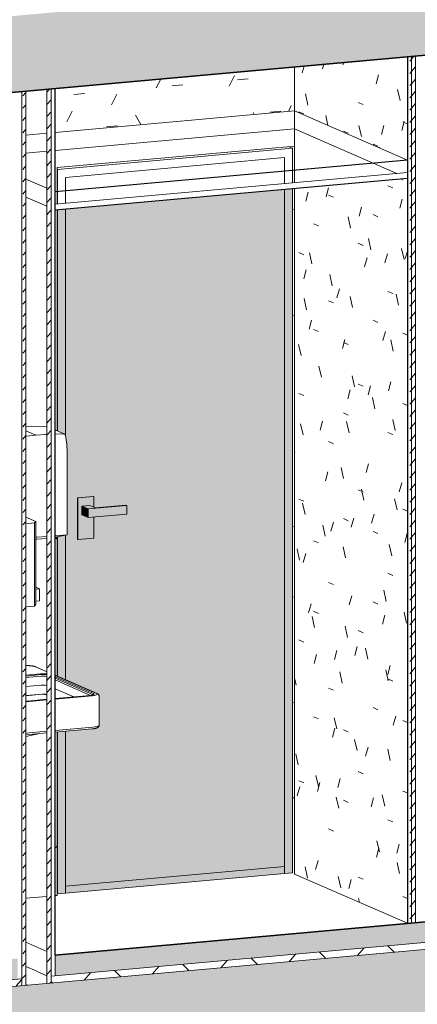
# Model space of a CAD drawing. Header units: millimetres. Extents: x -2180 to 91692, y -6418 to 21859.
# Tile 451 of 482: x 76086 to 77210, y 1898 to 4682. Entities that reach past the tile are written whole.
import ezdxf

# ---------------------------------------------------------------- set-up
doc = ezdxf.new("R2010")
doc.units = ezdxf.units.MM
for name, color, linetype, lineweight in [('Ceilings', 7, 'Continuous', 9), ('Ceilings-1', 7, 'Continuous', 25), ('Common Edges', 7, 'Continuous', 9), ('Cut Pattern-3', 7, 'Continuous', 9), ('Doors', 7, 'Continuous', 9), ('Floors-2', 7, 'Continuous', 35), ('Generic Models', 7, 'Continuous', 9), ('Walls', 7, 'Continuous', 9), ('Walls-1', 7, 'Continuous', 25)]:
    doc.layers.add(name, color=color, linetype=linetype, lineweight=lineweight)
for name, color, linetype, lineweight, true_color in [('Ceilings-2', 7, 'Continuous', 9, 0xb3b3b3), ('Ceilings-3', 7, 'Continuous', 9, 0xe8e8e8), ('Chrome-1', 7, 'Continuous', 9, 0xd8d8d8), ('Cut Pattern-4', 9, 'Continuous', 9, 0x808080), ('Doors-3', 7, 'Continuous', 9, 0x646464), ('Doors-9', 7, 'Continuous', 9, 0xb3b3b3), ('Generic Models-8', 7, 'Continuous', 9, 0xb3b3b3), ('Plumbing Fixtures-2', 7, 'Continuous', 9, 0xe7e7e7), ('Stainless Steel_ Polished', 7, 'Continuous', 9, 0xb0b0b0), ('Stainless Steel_ Polished-1', 7, 'Continuous', 9, 0xe7e7e7), ('Surface Pattern-3', 7, 'Continuous', 9, 0xc0c0c0), ('Walls-6', 7, 'Continuous', 9, 0xb3b3b3)]:
    doc.layers.add(name, color=color, linetype=linetype, lineweight=lineweight, true_color=true_color)
pattern_1 = [(49.397, (51212.013, 11407.41), (0.000598, 34.652688), [24.731, -24.731])]

# ---------------------------------------------------------------- blocks, each defined once
blk = doc.blocks.new('SMA_D01_ 1-poolne - SU-P-04 - 750x2100-1929738-3D-kunsti lähteülesanne')
at = {"layer": 'Doors-3'}
h = blk.add_hatch(color=256, dxfattribs=at)
h.paths.add_polyline_path([(17916.8, 2210.5), (17939.6, 2212.5), (17939.6, 2670.2), (17916.8, 2668.1), (17916.8, 2242.5)], flags=0)
h.paths.add_polyline_path([(18558.7, 2268.3), (18581.5, 2270.4), (18581.5, 4205.2), (18558.7, 4203.2), (18558.7, 2270.4)], flags=0)
h.paths.add_polyline_path([(17939.6, 2815.9), (17939.6, 3224.8), (17916.8, 3220.3), (17916.8, 2825.9), (17925.3, 2822.2)], flags=0)
h.paths.add_polyline_path([(17939.6, 3507), (17938.6, 4147.3), (17916.8, 4144.8), (17916.8, 3519.4), (17936.8, 3510.4)], flags=0)
h = blk.add_hatch(color=256, dxfattribs=at)
h.paths.add_polyline_path([(17939.6, 2232.1), (18558.7, 2287.9), (18558.7, 4203.2), (17939.6, 4147.4), (17939.9, 3506.6), (17943.6, 3482.1), (17944.8, 3456.7), (17944.8, 3225.8), (17939.6, 3224.8), (17939.6, 2815.9), (18029.1, 2775.7), (18029.8, 2774.6), (18031.7, 2774.5), (18034, 2767.8), (18035, 2767.1), (18035, 2686.7), (18026.1, 2680.3), (18015.2, 2677), (17939.6, 2670.2), (17939.6, 2246.5)], flags=0)
h.paths.add_polyline_path([(18025.2, 2771.1), (18027.2, 2772.1), (18025, 2771.9)], flags=0)
h.paths.add_polyline_path([(18021.2, 2770.2), (18021.2, 2771.4), (18020.9, 2770.8)], flags=0)
h.paths.add_polyline_path([(18016.3, 2769.3), (18017.5, 2770.6), (18015.8, 2770.2)], flags=0)
h.paths.add_polyline_path([(18014.9, 2772.4), (18020.6, 2774.7), (18019.4, 2775.3), (18017.8, 2775.7), (18015.1, 2772.8)], flags=0)
h.paths.add_polyline_path([(17974.5, 3212.5), (17973.7, 3212.9), (17974.5, 3330.6), (18020.1, 3334.2), (18020.1, 3303.7), (18024.4, 3301.8), (18113, 3308.7), (18113, 3284.2), (18020.1, 3275.9), (18020.1, 3216.6)], flags=0)
for points in [[(17974.5, 3212.5), (18020.1, 3216.6), (18020.1, 3275.9), (18003.7, 3274.4), (17985.9, 3282.2), (17985.9, 3306.7), (18008.7, 3308.7), (18020.1, 3303.7), (18020.1, 3334.2), (17974.5, 3330.1), (17974.5, 3221.5)], [(18003.7, 3298.9), (18024.4, 3301.8), (18008.7, 3308.7), (17985.9, 3306.7)], [(18003.7, 3274.4), (18003.7, 3298.9), (17985.9, 3306.7), (17985.9, 3282.2)], [(18003.7, 3274.4), (18113, 3284.2), (18113, 3308.7), (18003.7, 3298.9)], [(17939.6, 2212.5), (18558.7, 2268.3), (18558.7, 2287.9), (17939.6, 2232.1)]]:
    blk.add_hatch(color=256, dxfattribs=at).paths.add_polyline_path(points, flags=0)
at = {"layer": 'Doors'}
for p, q in [((18581.5, 2270.4), (18581.5, 4205.2)), ((18558.7, 2268.3), (18558.7, 4203.2)), ((18558.7, 2287.9), (18558.7, 4203.2)), ((17916.8, 4145.3), (17916.8, 3519)), ((17939.6, 3507), (17939.6, 4147.4)), ((17939.6, 4147.4), (17939.6, 3507)), ((18019.2, 3334.6), (17973.7, 3330.5)), ((17973.7, 3330.5), (17974.5, 3330.1)), ((17973.7, 3212.9), (17973.7, 3330.5)), ((17974.5, 3330.1), (18020.1, 3334.2)), ((17974.5, 3212.5), (17974.5, 3330.1)), ((18020.1, 3334.2), (18019.2, 3334.6)), ((18020.1, 3334.2), (18020.1, 3303.7)), ((18008.7, 3308.7), (17985.9, 3306.7)), ((17985.9, 3306.7), (18003.7, 3298.9)), ((17985.9, 3282.2), (17985.9, 3306.7)), ((18003.7, 3298.9), (18113, 3308.7)), ((18003.7, 3274.4), (18003.7, 3298.9)), ((18024.4, 3301.8), (18008.7, 3308.7)), ((18110.9, 3309.6), (18024.4, 3301.8)), ((18113, 3308.7), (18110.9, 3309.6)), ((18113, 3284.2), (18113, 3308.7)), ((18003.7, 3274.4), (17985.9, 3282.2)), ((18113, 3284.2), (18003.7, 3274.4)), ((18020.1, 3275.9), (18020.1, 3216.6)), ((17916.8, 3220.3), (17916.8, 2825.7)), ((17939.6, 2815.4), (17939.6, 3224.8)), ((17939.6, 3224.8), (17939.6, 2815.4)), ((17974.5, 3212.5), (17973.7, 3212.9)), ((18020.1, 3216.6), (17974.5, 3212.5)), ((17916.8, 2668.3), (17916.8, 2210.5)), ((17939.6, 2212.5), (17939.6, 2670.5)), ((17939.6, 2670.5), (17939.6, 2232.1)), ((17939.6, 2232.1), (18558.7, 2287.9)), ((17939.6, 2232.1), (18558.7, 2287.9)), ((18558.7, 2287.9), (18558.7, 2268.3)), ((18558.7, 2268.3), (17939.6, 2212.5)), ((18581.5, 2270.4), (18558.7, 2268.3)), ((17939.6, 2212.5), (17939.6, 2232.1)), ((17916.8, 2210.5), (17939.6, 2212.5))]:
    blk.add_line(p, q, dxfattribs=at)
at = {"layer": 'Doors-9'}
for p, q in [((18581.5, 4318.8), (17916.8, 4258.9)), ((18571.1, 4323.3), (18581.5, 4318.8)), ((18581.5, 4256.2), (18581.5, 4318.8)), ((17939.6, 4236.5), (18558.7, 4292.3)), ((18558.7, 4292.3), (17939.6, 4236.5)), ((18558.7, 4218.9), (18558.7, 4292.3)), ((18558.7, 4218.9), (18558.7, 4292.3)), ((17916.8, 4258.9), (17916.8, 4161)), ((17939.6, 4163.1), (17939.6, 4236.5)), ((17939.6, 4236.5), (17939.6, 4163.1)), ((18581.5, 4220.9), (18581.5, 4256.2))]:
    blk.add_line(p, q, dxfattribs=at)
blk = doc.blocks.new('SMA_Pro A allas 28x48cm - SA-00 - Laufen Pro 480 _ Oras Saga PAREMPOOLNE-1879246-3D-kunsti lähteülesanne')
at = {"layer": 'Chrome-1'}
blk.add_line((17867.1, 2663.6), (17827.4, 2655.2), dxfattribs=at)
at = {"layer": 'Stainless Steel_ Polished'}
for p, q in [((18029.3, 2776.7), (17910.3, 2828.7)), ((18027.2, 2777.1), (17910.3, 2828.2)), ((17910.3, 2824.1), (18018.9, 2776.7)), ((18015.8, 2774.6), (17910.3, 2820.7)), ((18010.7, 2771.7), (17910.3, 2815.6)), ((17910.3, 2790.5), (17963.2, 2767.4)), ((18009.3, 2771.6), (17910.3, 2762.7)), ((17910.3, 2761.3), (18015.2, 2770.8)), ((18017.1, 2773.1), (18015.8, 2774.6)), ((18035.1, 2687.3), (18035.1, 2769.2)), ((17910.3, 2672.2), (18017.5, 2681.9)), ((17910.3, 2667.5), (18015.2, 2677)), ((18015.2, 2677), (17910.3, 2667.5))]:
    blk.add_line(p, q, dxfattribs=at)
for points in [[(18018.9, 2776.7, 0), (18020.4, 2775.7, 0), (18020.6, 2774.7, 0), (18019.4, 2773.7, 0), (18017.1, 2772.8, 0), (18013.6, 2772.1, 0), (18009.3, 2771.6, 0)], [(18015.2, 2770.8, 0), (18020.5, 2771.4, 0), (18024.9, 2772.3, 0), (18027.8, 2773.5, 0), (18029.3, 2774.7, 0), (18029.1, 2775.9, 0), (18027.2, 2777.1, 0)], [(18035.1, 2769.2, 0), (18035, 2770.6, 0), (18034.6, 2771.9, 0), (18034.1, 2772.9, 0), (18033.5, 2773.8, 0), (18032.8, 2774.5, 0), (18032.2, 2775.1, 0), (18031.6, 2775.5, 0), (18031, 2775.9, 0), (18030.3, 2776.3, 0), (18029.7, 2776.6, 0), (18029.3, 2776.7, 0)], [(18035.1, 2687.1, 0), (18034.8, 2685.6, 0), (18034.2, 2684.3, 0), (18033.5, 2683.3, 0), (18032.8, 2682.5, 0), (18032.1, 2681.8, 0), (18031.4, 2681.3, 0), (18030.8, 2680.8, 0), (18030.1, 2680.4, 0), (18029.5, 2680.1, 0), (18028.9, 2679.8, 0), (18028.2, 2679.5, 0), (18027.6, 2679.3, 0), (18026.9, 2679.1, 0), (18026.3, 2678.9, 0), (18025.6, 2678.7, 0), (18024.9, 2678.5, 0), (18024.2, 2678.3, 0), (18023.5, 2678.2, 0), (18022.7, 2678, 0), (18021.9, 2677.9, 0), (18021.2, 2677.7, 0), (18020.4, 2677.6, 0), (18019.5, 2677.5, 0), (18018.7, 2677.4, 0), (18017.8, 2677.3, 0), (18017, 2677.2, 0), (18016.1, 2677.1, 0), (18015.2, 2677, 0)], [(18029.3, 2680.9, 0), (18027.8, 2679.7, 0), (18024.9, 2678.6, 0), (18020.5, 2677.6, 0), (18015.2, 2677, 0)], [(18017.5, 2681.9, 0), (18024.2, 2682.7, 0), (18029.5, 2683.8, 0), (18033.2, 2685.2, 0), (18035, 2686.7, 0), (18035.1, 2687.3, 0)]]:
    blk.add_polyline3d(points, dxfattribs=at)
at = {"layer": 'Stainless Steel_ Polished-1'}
for p, q in [((17887.5, 2838.1), (17853.5, 2853)), ((17887.5, 2838.7), (17855.6, 2852.6)), ((17827.4, 2829), (17869.3, 2832.7)), ((17870.8, 2830.4), (17827.4, 2826.5)), ((17871.5, 2825.8), (17827.4, 2821.9)), ((17827.4, 2796.8), (17871.5, 2800.8)), ((17827.4, 2771.2), (17874.8, 2775.5)), ((17827.4, 2770.9), (17874.1, 2775.1)), ((17827.4, 2753.8), (17887.5, 2759.3)), ((17887.5, 2760.6), (17831.8, 2755.6)), ((17882.3, 2774.5), (17887.5, 2772.2)), ((17882.9, 2774.9), (17887.5, 2772.8)), ((17831.8, 2755.6), (17827.5, 2755.3)), ((17827.4, 2664.7), (17887.5, 2670.2)), ((17827.4, 2660.1), (17887.5, 2665.5)), ((17887.5, 2665.5), (17827.4, 2660.1))]:
    blk.add_line(p, q, dxfattribs=at)
for points in [[(17855.6, 2852.6, 0), (17855, 2852.9, 0), (17854.4, 2853.1, 0), (17853.8, 2853.3, 0), (17853.1, 2853.5, 0), (17852.4, 2853.7, 0), (17851.7, 2853.9, 0), (17851, 2854.1, 0), (17850.3, 2854.2, 0), (17849.5, 2854.4, 0), (17848.7, 2854.5, 0), (17847.9, 2854.7, 0), (17847.1, 2854.8, 0), (17846.3, 2854.9, 0), (17845.4, 2855.1, 0), (17844.5, 2855.2, 0), (17843.6, 2855.3, 0), (17842.7, 2855.4, 0), (17841.8, 2855.5, 0), (17840.9, 2855.5, 0), (17839.9, 2855.6, 0), (17839, 2855.7, 0), (17838, 2855.7, 0), (17837, 2855.8, 0), (17836, 2855.8, 0), (17835, 2855.8, 0), (17834, 2855.9, 0), (17833, 2855.9, 0), (17832, 2855.9, 0), (17831, 2855.9, 0), (17830, 2855.9, 0), (17829, 2855.9, 0), (17828, 2855.9, 0), (17827, 2855.8, 0)], [(17853.5, 2853, 0), (17850.2, 2854.1, 0), (17845.5, 2854.9, 0), (17839.9, 2855.5, 0), (17833.8, 2855.8, 0), (17827.4, 2855.8, 0)], [(17869.3, 2832.7, 0), (17874.1, 2833, 0), (17879.2, 2833.1, 0), (17884.1, 2832.8, 0), (17887.6, 2832.5, 0)], [(17888.4, 2829.8, 0), (17882.9, 2830.5, 0), (17870.8, 2830.4, 0)], [(17888.2, 2825.1, 0), (17882.2, 2825.9, 0), (17871.5, 2825.8, 0)], [(17888.2, 2800, 0), (17882.2, 2800.9, 0), (17871.5, 2800.8, 0)], [(17874.1, 2775.1, 0), (17875.7, 2775.2, 0), (17877.3, 2775.2, 0), (17878.8, 2775.2, 0), (17880.3, 2775, 0), (17881.4, 2774.8, 0), (17882.3, 2774.5, 0)], [(17874.8, 2775.5, 0), (17879.5, 2775.5, 0), (17882.9, 2774.9, 0)]]:
    blk.add_polyline3d(points, dxfattribs=at)
blk = doc.blocks.new('Mediclinics_Steel paper towel CZ folds dispenser_DT0106x - DT0106C-1389350-3D-kunsti lähteülesanne')
at = {"layer": 'Generic Models'}
for p, q in [((17937, 3510.6), (17910.3, 3522.3)), ((17935.2, 3511), (17910.3, 3510.4)), ((17944.8, 3225.8), (17944.8, 3456.7)), ((17944.8, 3225.8), (17910.3, 3219)), ((17911.1, 3223.3), (17944.8, 3225.8))]:
    blk.add_line(p, q, dxfattribs=at)
for points in [[(17939.9, 3506.6, 0), (17939.4, 3508.1, 0), (17938.7, 3509.3, 0), (17937.7, 3510.2, 0), (17936.5, 3510.8, 0), (17935.2, 3511, 0)], [(17944.8, 3456.7, 0), (17943.6, 3482.1, 0), (17939.9, 3506.6, 0)]]:
    blk.add_polyline3d(points, dxfattribs=at)
at = {"layer": 'Generic Models-8'}
for p, q in [((17855.6, 3507.5), (17827.4, 3519.7)), ((17828.5, 3504.8), (17855.6, 3507.5)), ((17858.6, 3213), (17855.9, 3212.8)), ((17856.6, 3218.8), (17859.1, 3219)), ((17887.5, 3215.7), (17858.7, 3213.1)), ((17859.3, 3219), (17887.6, 3221.4))]:
    blk.add_line(p, q, dxfattribs=at)
for points in [[(17827.5, 3532.4, 0), (17844.4, 3532.7, 0), (17887.5, 3531.8, 0)], [(17887.6, 3509.4, 0), (17883.5, 3509.2, 0), (17855.6, 3507.5, 0)]]:
    blk.add_polyline3d(points, dxfattribs=at)
blk = doc.blocks.new('Mediclinics_Liquid soap dispenser_DJ0031x - DJ0031-1389352-3D-kunsti lähteülesanne')
at = {"layer": 'Generic Models-8'}
for p, q in [((17855.9, 3263.7), (17827.4, 3276.1)), ((17827.4, 3257.2), (17851.9, 3259.4)), ((17851.9, 3259.4), (17855.9, 3263.7)), ((17851.9, 3259.4), (17851.9, 3024.2)), ((17855.9, 3263.7), (17855.9, 3028.4)), ((17855.9, 3077.6), (17866.5, 3073)), ((17866.5, 3073), (17855.9, 3072.1)), ((17866.5, 3073), (17866.5, 3056.1)), ((17855.9, 3038.1), (17866.5, 3039.1)), ((17866.5, 3056.1), (17866.5, 3039.1)), ((17851.9, 3024.2), (17827.4, 3022)), ((17855.9, 3028.4), (17851.9, 3024.2))]:
    blk.add_line(p, q, dxfattribs=at)

msp = doc.modelspace()

# ---------------------------------------------------------------- hatches: boundary and pattern name
at = {"layer": 'Cut Pattern-3'}
h = msp.add_hatch(dxfattribs=at)
h.set_pattern_fill('FP_48', color=256, style=0, pattern_type=2)
h.set_pattern_definition(pattern_1)
h.paths.add_polyline_path([(77182.3, 2127.3), (77193.6, 2128.3), (77193.6, 4578.6), (77182.3, 4577.2), (77182.3, 2127.7)], flags=0)
h = msp.add_hatch(dxfattribs=at)
h.set_pattern_fill('FP_48', color=256, style=0, pattern_type=2)
h.set_pattern_definition(pattern_1)
h.paths.add_polyline_path([(77193.6, 2128.3), (77205, 2129.3), (77205, 4579.6), (77193.6, 4577.6), (77193.6, 2146)], flags=0)
h = msp.add_hatch(dxfattribs=at)
h.set_pattern_fill('FP_48', color=256, style=0, pattern_type=2)
h.set_pattern_definition(pattern_1)
h.paths.add_polyline_path([(76163.4, 1957), (76174.8, 1958.1), (76174.8, 4486.8), (76163.4, 4485.7), (76163.4, 1957.5)], flags=0)
h = msp.add_hatch(dxfattribs=at)
h.set_pattern_fill('FP_48', color=256, style=0, pattern_type=2)
h.set_pattern_definition(pattern_1)
h.paths.add_polyline_path([(76174.8, 1977.7), (76186.2, 1978.7), (76186.2, 4487.8), (76174.8, 4485.7), (76174.8, 1978.7)], flags=0)
h = msp.add_hatch(dxfattribs=at)
h.set_pattern_fill('FP_48', color=256, style=0, pattern_type=2)
h.set_pattern_definition(pattern_1)
h.paths.add_polyline_path([(76092, 1950.6), (76103.3, 1951.6), (76103.3, 4480.3), (76092, 4478.3), (76092, 1951)], flags=0)
h = msp.add_hatch(dxfattribs=at)
h.set_pattern_fill('FP_42', color=256, style=0, pattern_type=2)
h.set_pattern_definition([(53.934, (51212.01, 11407.4), (293.8706, -1.192), [33.551, -369.056]), (359.767, (51212, 11407.4), (-56.8462, 326.635), [24.489, -269.384]), (99.873, (51236.5, 11407.3), (237.0226, 325.4407), [27.629, -303.916]), (50.476, (51212, 11495.62), (437.2623, -33.597), [50.144, -551.587]), (96.228, (51248.45, 11492.8), (382.9437, 464.15), [41.725, -458.977]), (355.606, (51212, 11495.6), (382.946, 464.148), [36.546, -402.005]), (26.718, (51252.98, 11477.26), (244.5598, -155.5388), [32.117, -353.283]), (327.544, (51253, 11477.26), (99.6902, 328.8147), [24.153, -265.678]), (73.134, (51273.36, 11464.3), (344.2497, 173.2788), [28.633, -314.962]), (42.494, (51212.01, 11407.41), (4.98256, 147.27343), [3.285, -284.139, 3.285, -292.074, -292.053]), (42.494, (51212.01, 11407.41), (4.98256, 147.27343), [-582.783, 3.285, -288.768]), (13.053, (51212.01, 11407.41), (107.7835, 183.6709), [3.107, -156.18, 3.107, -262.511, -105.288]), (13.053, (51212.01, 11407.41), (107.7835, 183.6709), [-424.905, 3.107, -102.181]), (329.218, (51120.65, 11399.18), (218.71384, 9.76134), [2.997, -97.556, 2.997, -727.014]), (329.218, (51120.65, 11399.18), (218.71384, 9.76134), [-103.549, -310.727, 2.997, -413.291]), (318.13, (51079.68, 11395.48), (238.9384, 65.6853), [3.022, -128.814, 3.022, -505.258]), (318.13, (51079.68, 11395.48), (238.9384, 65.6853), [-134.859, -207.105, 3.022, -295.131]), (49.397, (51212.01, 11407.4), (-181.0677, 178.6035), [])])
h.paths.add_polyline_path([(69162.3, 1345.7), (76080.6, 1969.2), (76080.6, 2028), (69162.3, 1404.5)], flags=0)
h.paths.add_polyline_path([(76186.2, 1978.7), (81775.4, 2482.5), (81775.4, 2541.2), (76186.2, 2037.5)], flags=0)
at = {"layer": 'Cut Pattern-4'}
for points in [[(69162.3, 3854.8), (81775.4, 4991.5), (81775.4, 5207.1), (69435.5, 4095.1), (69202.9, 3890.5)], [(69162.3, 1110.5), (81775.4, 2247.2), (81775.4, 2462.8), (69162.3, 1326.1), (69162.3, 1207)]]:
    msp.add_hatch(color=256, dxfattribs=at).paths.add_polyline_path(points, flags=0)
h = msp.add_hatch(dxfattribs=at)
h.set_pattern_fill('FP_43', color=256, style=0, pattern_type=2)
h.set_pattern_definition([(49.397, (51212.01, 11407.41), (-96.5695, 95.25585), []), (135.393, (51212.01, 11407.41), (-96.56984, -112.66085), [])])
h.paths.add_polyline_path([(69162.3, 1326.1), (76092, 1951.6), (76092, 1970.2), (69162.3, 1345.7)], flags=0)
h.paths.add_polyline_path([(76174.8, 1958.1), (81775.4, 2462.8), (81775.4, 2482.4), (76174.8, 1977.5), (76174.8, 1971.3)], flags=0)
at = {"layer": 'Surface Pattern-3'}
h = msp.add_hatch(dxfattribs=at)
h.set_pattern_fill('FP_54', color=256, style=0, pattern_type=2)
h.set_pattern_definition([(5.15, (50483.26, 11725.72), (370.0156, 132.9285), [30.65, -247.987, 30.65, -1734.05]), (5.15, (50483.26, 11725.72), (370.0156, 132.9285), [-309.287, -247.987, 30.65, -526.624, -928.79]), (5.15, (50483.26, 11725.72), (370.0156, 132.9285), [-1114.547, 30.65, -247.987, 30.65, -619.503]), (5.15, (50483.26, 11725.72), (370.0156, 132.9285), [-1423.834, -155.108, 30.65, -433.745]), (119.404, (50622.01, 11788.01), (-265.1194, 271.27332), [31.088, -251.532, -1789.925]), (119.404, (50622.01, 11788.01), (-265.1194, 271.27332), [-282.62, 31.088, -251.532, -1507.305]), (119.404, (50622.01, 11788.01), (-265.1194, 271.27332), [-565.239, 31.088, -534.151, -942.066]), (119.404, (50622.01, 11788.01), (-265.1194, 271.27332), [-1130.479, 31.088, -251.532, -659.446]), (119.404, (50622.01, 11788.01), (-265.1194, 271.27332), [-1413.098, 31.088, -157.325, -471.033]), (119.404, (50622.01, 11788.01), (-265.1194, 271.27332), [-1601.512, 31.088, -439.945]), (242.906, (50668.26, 11991.34), (-104.897, -404.2002), [33.512, -271.143, -1929.481]), (242.906, (50668.26, 11991.34), (-104.897, -404.2002), [-304.655, 33.512, -271.143, -1624.826]), (242.906, (50668.26, 11991.34), (-104.897, -404.2002), [-609.31, 33.512, -575.798, -1015.516]), (242.906, (50668.26, 11991.34), (-104.897, -404.2002), [-1218.62, 33.512, -271.143, -710.861]), (242.906, (50668.26, 11991.34), (-104.897, -404.2002), [-1523.274, 33.512, -169.591, -507.758]), (242.906, (50668.26, 11991.34), (-104.897, -404.2002), [-1726.378, 33.512, -474.246])])
h.paths.add_polyline_path([(76857.3, 2482), (76863.3, 2482.5), (76863.3, 4205.8), (76857.3, 4205.2), (76857.3, 2482.5)], flags=0)
h.paths.add_polyline_path([(77836.9, 2570.2), (77878.6, 2574), (77860, 2582.1), (77860, 3023.2), (77917.9, 3028.4), (77919, 3112.8), (77922.5, 3114.6), (77936.1, 3116.6), (79343.8, 3243.5), (79343.8, 3270.7), (79346.9, 3283.4), (79355.4, 3293.3), (79366.9, 3297.7), (79598.2, 3318.5), (79609.8, 3316.2), (79644.5, 3301.1), (79644.5, 3478), (79680.9, 3481.3), (79699.6, 3473.2), (80652.2, 3559.1), (80688.6, 3658.1), (80712.3, 3700.8), (80744.5, 3738.1), (80773.5, 3760.1), (80773.5, 4352.3), (79132.7, 4204.4), (79034.5, 4247.3), (79034.5, 4688.4), (80764.4, 4844.3), (80773.5, 4840.3), (80773.5, 4901.2), (77336.1, 4591.4), (77336.1, 4510), (77819.6, 4298.8), (77818.7, 4242.9), (77336.1, 4199.4), (77336.1, 4187.2), (77590.7, 4209.9), (77753.7, 4138.7), (77753.7, 4136.6), (77757.8, 4136.9), (77836.9, 4102.4), (77836.9, 2659.8)], flags=0)
h.paths.add_polyline_path([(80053.2, 2770), (80710.1, 2829.2), (80710.1, 2941.2), (80705, 2940.8), (80689.3, 2947.7), (80677, 3003.2), (80635.3, 3003.3), (80596.8, 3005.1), (80555.9, 3009.4), (80516.9, 3017.3), (80497.4, 3023.5), (80441.2, 3048.1), (80429.6, 3055.6), (80428.3, 3063.5), (80428.6, 3135.7), (80431.5, 3138.2), (80428.1, 3160.1), (80426, 3193.2), (80427.1, 3267.5), (80429.1, 3277.3), (80433.3, 3287.8), (80439.8, 3294), (80486.9, 3297.9), (80571, 3261.2), (80579.2, 3253.1), (80582.3, 3247.4), (80583.1, 3256.7), (80602.3, 3371.3), (80290, 3343.2), (80290, 2833.5), (80053.2, 2812.2), (80053.2, 2801.5)], flags=0)
h.paths.add_polyline_path([(80760.9, 2882.8), (80773.5, 2883.9), (80773.5, 2946.9), (80760.9, 2945.8), (80760.9, 2886.8)], flags=0)
h.paths.add_polyline_path([(80053.2, 3133.2), (80054.2, 3133.3), (80053.2, 3135.6)], flags=0)
h.paths.add_polyline_path([(80476.2, 3154.4), (80483.2, 3155.9), (80544.4, 3164.5), (80544.4, 3203), (80542.5, 3220.3), (80537.4, 3234.5), (80530.5, 3241.9), (80474.4, 3266.5), (80473, 3251.8), (80473.1, 3191.9), (80475.3, 3159)], flags=0)
h.paths.add_polyline_path([(80053.2, 3269.8), (80054.2, 3269.9), (80053.2, 3291.6)], flags=0)
h.paths.add_polyline_path([(79150.9, 4277.4), (79225.7, 4284.2), (79225.7, 4634.3), (79150.9, 4627.5), (79150.9, 4454.8)], flags=0)
h.paths.add_polyline_path([(79342.1, 4294.7), (79416.9, 4301.4), (79416.9, 4651.5), (79342.1, 4644.8), (79342.1, 4472.1)], flags=0)
h.paths.add_polyline_path([(79533.3, 4311.9), (79981.4, 4352.3), (79981.4, 4456.4), (79533.3, 4416), (79533.3, 4379.9)], flags=0)
h.paths.add_polyline_path([(80097.8, 4362.8), (80172.6, 4369.5), (80172.6, 4719.6), (80097.8, 4712.9), (80097.8, 4379.9)], flags=0)
h.paths.add_polyline_path([(80289, 4380), (80363.8, 4386.7), (80363.8, 4736.8), (80289, 4730.1), (80289, 4557.4)], flags=0)
h.paths.add_polyline_path([(80480.2, 4397.2), (80746.2, 4421.2), (80746.2, 4557.6), (80480.2, 4533.7)], flags=0)
h.paths.add_polyline_path([(79533.3, 4489.3), (79690.1, 4503.4), (79690.1, 4676.1), (79533.3, 4662), (79533.3, 4610.9)], flags=0)
h.paths.add_polyline_path([(79806.5, 4513.9), (79981.4, 4529.7), (79981.4, 4702.4), (79806.5, 4686.6), (79806.5, 4610.9)], flags=0)
h.paths.add_polyline_path([(80480.2, 4607), (80746.2, 4630.9), (80746.2, 4771.3), (80480.2, 4747.3), (80480.2, 4610.9)], flags=0)
h = msp.add_hatch(dxfattribs=at)
h.set_pattern_fill('FP_69', color=256, style=0, pattern_type=2)
h.set_pattern_definition([(336.405, (108977.31, -139.54), (168.07452, 26.16764), [15.131, -122.424, -871.183]), (336.405, (108977.31, -139.54), (168.07452, 26.16764), [-137.555, 15.131, -122.424, -733.628]), (336.405, (108977.31, -139.54), (168.07452, 26.16764), [-275.11, 15.131, -259.979, -458.517]), (336.405, (108977.31, -139.54), (168.07452, 26.16764), [-550.221, 15.131, -122.424, -320.962]), (336.405, (108977.31, -139.54), (168.07452, 26.16764), [-687.776, 15.131, -76.572, -229.259]), (336.405, (108977.31, -139.54), (168.07452, 26.16764), [-779.479, 15.131, -214.128]), (102.418, (109040.34, -117.275), (-120.42855, 347.764825), [32.241, -260.862, -1856.32]), (102.418, (109040.34, -117.275), (-120.42855, 347.764825), [-293.103, 32.241, -260.862, -1563.217]), (102.418, (109040.34, -117.275), (-120.42855, 347.764825), [-586.206, 32.241, -553.965, -977.011]), (102.418, (109040.34, -117.275), (-120.42855, 347.764825), [-1172.413, 32.241, -260.862, -683.908]), (102.418, (109040.34, -117.275), (-120.42855, 347.764825), [-1465.516, 32.241, -163.161, -488.505]), (102.418, (109040.34, -117.275), (-120.42855, 347.764825), [-1660.918, 32.241, -456.264]), (254.75, (109061.35, 72.71), (-47.6504, -373.9347), [26.359, -213.267, -1517.629]), (254.75, (109061.35, 72.71), (-47.6504, -373.9347), [-239.626, 26.359, -213.267, -1278.003]), (254.75, (109061.35, 72.71), (-47.6504, -373.9347), [-479.251, 26.359, -452.892, -798.752]), (254.75, (109061.35, 72.71), (-47.6504, -373.9347), [-958.502, 26.359, -213.267, -559.126]), (254.75, (109061.35, 72.71), (-47.6504, -373.9347), [-1198.128, 26.359, -133.392, -399.376]), (254.75, (109061.35, 72.71), (-47.6504, -373.9347), [-1357.879, 26.359, -373.017])])
h.paths.add_polyline_path([(77182.3, 2127.3), (77182.3, 4234.5), (76863.3, 4205.8), (76863.3, 2266.6), (77181.2, 2127.7)], flags=0)
h.paths.add_polyline_path([(77182.3, 4285.5), (77181.5, 4577.5), (76863.3, 4548.8), (76863.3, 4424.8), (76966.3, 4379.8)], flags=0)
h = msp.add_hatch(dxfattribs=at)
h.set_pattern_fill('FP_55', color=256, style=0, pattern_type=2)
h.set_pattern_definition([(5.15, (50893.1, 11546.7), (370.0156, 132.9285), [30.65, -247.987, 30.65, -1734.05]), (5.15, (50893.1, 11546.7), (370.0156, 132.9285), [-309.287, -247.987, 30.65, -526.624, -928.79]), (5.15, (50893.1, 11546.7), (370.0156, 132.9285), [-1114.547, 30.65, -247.987, 30.65, -619.503]), (5.15, (50893.1, 11546.7), (370.0156, 132.9285), [-1423.834, -155.108, 30.65, -433.745]), (119.404, (51031.86, 11609), (-265.1194, 271.27332), [31.088, -251.532, -1789.925]), (119.404, (51031.86, 11609), (-265.1194, 271.27332), [-282.62, 31.088, -251.532, -1507.305]), (119.404, (51031.86, 11609), (-265.1194, 271.27332), [-565.239, 31.088, -534.151, -942.066]), (119.404, (51031.86, 11609), (-265.1194, 271.27332), [-1130.479, 31.088, -251.532, -659.446]), (119.404, (51031.86, 11609), (-265.1194, 271.27332), [-1413.098, 31.088, -157.325, -471.033]), (119.404, (51031.86, 11609), (-265.1194, 271.27332), [-1601.512, 31.088, -439.945]), (242.906, (51078.11, 11812.33), (-104.897, -404.2002), [33.512, -271.143, -1929.481]), (242.906, (51078.11, 11812.33), (-104.897, -404.2002), [-304.655, 33.512, -271.143, -1624.826]), (242.906, (51078.11, 11812.33), (-104.897, -404.2002), [-609.31, 33.512, -575.798, -1015.516]), (242.906, (51078.11, 11812.33), (-104.897, -404.2002), [-1218.62, 33.512, -271.143, -710.861]), (242.906, (51078.11, 11812.33), (-104.897, -404.2002), [-1523.274, 33.512, -169.591, -507.758]), (242.906, (51078.11, 11812.33), (-104.897, -404.2002), [-1726.378, 33.512, -474.246])])
h.paths.add_polyline_path([(76186.2, 2205.5), (76191.9, 2206), (76191.9, 2668), (76186.2, 2667.5), (76186.2, 2241.3)], flags=0)
h.paths.add_polyline_path([(76191.9, 2826.2), (76191.9, 3220.1), (76186.2, 3219), (76186.2, 2828.7)], flags=0)
h.paths.add_polyline_path([(76191.9, 3519.8), (76191.9, 4145.3), (76186.2, 4144.8), (76186.2, 3522.3)], flags=0)
h.paths.add_polyline_path([(76186.2, 4363.8), (76863.3, 4424.8), (76863.3, 4548.8), (76186.2, 4486.8), (76186.2, 4376.6)], flags=0)

# ---------------------------------------------------------------- linework, layer by layer
at = {"layer": 'Ceilings'}
for p, q in [((76863.3, 4424.8), (76186.2, 4363.8)), ((77182.3, 4285.5), (76863.3, 4424.8))]:
    msp.add_line(p, q, dxfattribs=at)
at = {"layer": 'Ceilings-1'}
for p, q in [((77182.3, 4285.5), (76186.2, 4195.7)), ((76186.2, 4144.8), (77182.3, 4234.5))]:
    msp.add_line(p, q, dxfattribs=at)
at = {"layer": 'Ceilings-2'}
for p, q in [((76186.2, 4312.8), (76863.3, 4373.8)), ((76863.3, 4373.8), (77152.5, 4247.5)), ((76163.4, 4361.7), (76103.3, 4356.3)), ((76103.3, 4231.9), (76163.4, 4205.7)), ((76163.4, 4154.7), (76103.3, 4180.9)), ((76134.5, 1991.6), (76103.3, 2005.2)), ((76163.4, 1979), (76135.3, 1991.3))]:
    msp.add_line(p, q, dxfattribs=at)
at = {"layer": 'Ceilings-3'}
for p, q in [((76103.3, 4305.3), (76163.4, 4310.7)), ((76103.3, 1954.2), (76108.3, 1952.1))]:
    msp.add_line(p, q, dxfattribs=at)
at = {"layer": 'Common Edges'}
for p, q in [((77193.6, 4578.6), (77193.6, 2128.3)), ((77205, 4579.6), (77205, 2129.3)), ((76163.4, 4485.7), (76163.4, 1957)), ((76174.8, 4486.8), (76174.8, 1958.1)), ((76092, 4479.3), (76092, 1950.6)), ((76103.3, 4480.3), (76103.3, 1951.6)), ((77182.3, 4250.2), (76186.2, 4160.4)), ((81775.4, 2482.4), (76174.8, 1977.7)), ((81775.4, 2462.8), (69162.3, 1326.1)), ((76186.2, 1978.7), (76186.2, 2037.5)), ((76092, 1970.2), (69162.3, 1345.7))]:
    msp.add_line(p, q, dxfattribs=at)
at = {"layer": 'Floors-2'}
for p, q in [((69162.3, 3854.8), (81775.4, 4991.5)), ((81775.4, 2541.2), (76186.2, 2037.5))]:
    msp.add_line(p, q, dxfattribs=at)
at = {"layer": 'Walls'}
for p, q in [((76863.3, 4205.8), (76863.3, 2266.6)), ((76191.9, 3519.4), (76191.9, 4145.3)), ((76191.9, 2826), (76191.9, 3220.1)), ((76191.9, 2206), (76191.9, 2668.2)), ((76857.3, 2482), (76862.8, 2482.5)), ((76863.3, 2266.6), (77182.3, 2127.3)), ((76186.2, 2205.5), (76191.9, 2206))]:
    msp.add_line(p, q, dxfattribs=at)
at = {"layer": 'Walls-1'}
for p, q in [((77182.3, 4577.6), (77182.3, 2127.3)), ((76186.2, 2037.5), (76186.2, 4487.8)), ((77182.3, 2127.3), (77336.1, 2141.1))]:
    msp.add_line(p, q, dxfattribs=at)
at = {"layer": 'Walls-6'}
for p, q in [((76863.3, 4256.7), (76863.3, 4548.8)), ((76191.9, 4264.3), (76863.3, 4324.8)), ((76191.9, 4161), (76191.9, 4264.3)), ((76863.3, 4256.2), (76863.3, 4221.5)), ((76103.3, 2198.1), (76163.4, 2203.5)), ((76163.1, 2047.6), (76103.3, 2073.7))]:
    msp.add_line(p, q, dxfattribs=at)

# ---------------------------------------------------------------- block references
at = {"layer": 'Doors-9'}
msp.add_blockref('SMA_D01_ 1-poolne - SU-P-04 - 750x2100-1929738-3D-kunsti lähteülesanne', (58275.9, 0), dxfattribs=at)
at = {"layer": 'Generic Models-8'}
for name in ['Mediclinics_Steel paper towel CZ folds dispenser_DT0106x - DT0106C-1389350-3D-kunsti lähteülesanne', 'Mediclinics_Liquid soap dispenser_DJ0031x - DJ0031-1389352-3D-kunsti lähteülesanne']:
    msp.add_blockref(name, (58275.9, 0), dxfattribs=at)
at = {"layer": 'Plumbing Fixtures-2'}
msp.add_blockref('SMA_Pro A allas 28x48cm - SA-00 - Laufen Pro 480 _ Oras Saga PAREMPOOLNE-1879246-3D-kunsti lähteülesanne', (58275.9, 0), dxfattribs=at)

doc.saveas('drawing.dxf')
